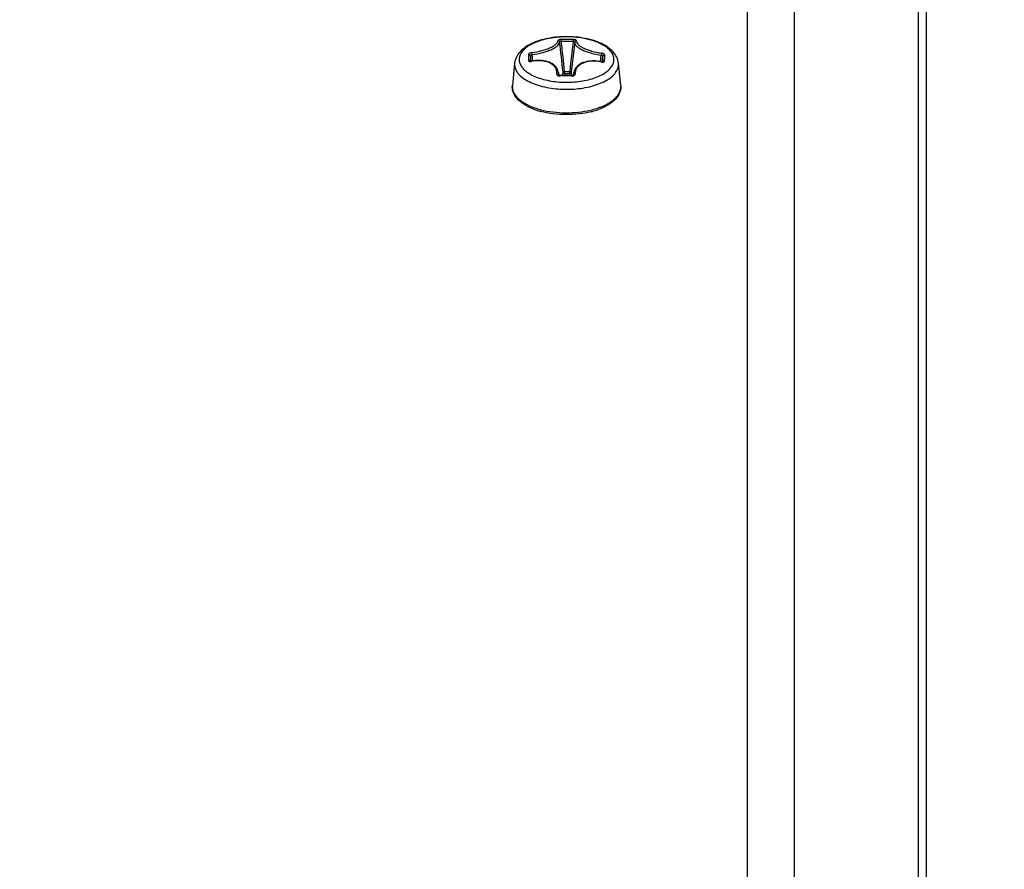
# Model space of a CAD drawing. Header units: millimetres. Extents: x 0 to 420, y 0 to 297.
# Tile 287 of 502: x 270.45 to 276.77, y 244.24 to 249.69. Entities that reach past the tile are written whole.
import ezdxf

# ---------------------------------------------------------------- set-up
doc = ezdxf.new("R2010")
doc.units = ezdxf.units.MM
doc.header["$LTSCALE"] = 23.1
doc.layers.get('0').update_dxf_attribs({"linetype": 'CONTINUOUS'})
doc.layers.add('DIM_PILOTEES', color=7, linetype='CONTINUOUS')
doc.styles.add('TEXTSTYLE_2', font='txt', dxfattribs={"width": 0.97619})
doc.styles.add('TEXTSTYLE_4', font='txt', dxfattribs={"width": 0.785714})
doc.styles.add('TEXTSTYLE_6', font='txt', dxfattribs={"width": 1.178571})
doc.dimstyles.new('DIMSTYLE_1', dxfattribs={"dimtxt": 2.5, "dimasz": 0.1875, "dimexe": 0.125, "dimexo": 0.0625, "dimgap": 1.25, "dimtad": 0, "dimtih": 1, "dimtoh": 1, "dimdsep": 46, "dimtxsty": 'TEXTSTYLE_2', "dimblk": '_FILLED', "dimblk1": '_FILLED', "dimblk2": '_FILLED', "dimcen": 0.09, "dimazin": 2, "dimtfac": 1, "dimtofl": 0, "dimtmove": 0, "dimatfit": 3, "dimldrblk": '_FILLED', "dimfxl": 1, "dimtolj": 1, "dimarcsym": 0})
doc.dimstyles.new('DIMSTYLE_3', dxfattribs={"dimtxt": 2.5, "dimasz": 0.1875, "dimexe": 0.125, "dimexo": 0.0625, "dimgap": 1.25, "dimtad": 0, "dimtih": 1, "dimtoh": 1, "dimdsep": 46, "dimtxsty": 'TEXTSTYLE_4', "dimblk": '_FILLED', "dimblk1": '_FILLED', "dimblk2": '_FILLED', "dimcen": 0.09, "dimazin": 2, "dimtfac": 1, "dimtofl": 0, "dimtmove": 0, "dimatfit": 3, "dimldrblk": '_FILLED', "dimfxl": 1, "dimtolj": 1, "dimarcsym": 0})
doc.dimstyles.new('DIMSTYLE_5', dxfattribs={"dimtxt": 2.5, "dimasz": 0.1875, "dimexe": 0.125, "dimexo": 0.0625, "dimgap": 1.25, "dimtad": 0, "dimtih": 1, "dimtoh": 1, "dimdsep": 46, "dimtxsty": 'TEXTSTYLE_6', "dimblk": '_FILLED', "dimblk1": '_FILLED', "dimblk2": '_FILLED', "dimcen": 0.09, "dimazin": 2, "dimtfac": 1, "dimtofl": 0, "dimtmove": 0, "dimatfit": 3, "dimldrblk": '_FILLED', "dimfxl": 1, "dimtolj": 1, "dimarcsym": 0})

# ---------------------------------------------------------------- blocks, each defined once
blk = doc.blocks.new('_FILLED')
at = {"color": 0, "linetype": 'BYBLOCK'}
blk.add_solid([(0, 0), (-1, 0.167), (-1, -0.167)], dxfattribs=at)
blk = doc.blocks.new('*D0')
at = {"layer": 'DIM_PILOTEES', "color": 2, "linetype": 'CONTINUOUS'}
for p, q in [((218.8808, 254.2086), (215.0951, 254.2086)), ((215.2201, 254.2086), (215.2201, 191.7537)), ((273.8528, 254.2086), (218.8808, 254.2086)), ((215.2201, 129.4471), (215.2201, 186.7537)), ((218.8808, 129.4471), (215.0951, 129.4471)), ((273.8782, 129.4471), (218.8808, 129.4471))]:
    blk.add_line(p, q, dxfattribs=at)
at = {"layer": 'DIM_PILOTEES', "color": 2, "linetype": 'CONTINUOUS', "xscale": 0.1875, "yscale": 0.1875, "zscale": 0.1875}
for p, rotation in [((215.2201, 254.2086), 90), ((215.2201, 129.4471), 270)]:
    blk.add_blockref('_FILLED', p, dxfattribs=dict(at, rotation=rotation))
at = {"layer": 'DIM_PILOTEES', "color": 2, "linetype": 'CONTINUOUS', "insert": (215.2201, 190.5037), "char_height": 2.5, "width": 10.982143, "attachment_point": 2, "line_spacing_factor": 0.9, "style": 'TEXTSTYLE_2'}
blk.add_mtext('{\\ftxt;\\W0.0001;\\H0.0001;\\~}{\\ftxt;\\W2.9285714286;\\H2.5; }{\\ftxt;\\W0.0001;\\H0.0001;\\~}', dxfattribs=at)
blk = doc.blocks.new('*D2')
at = {"layer": 'DIM_PILOTEES', "color": 2, "linetype": 'CONTINUOUS'}
for p, q in [((268.2466, 264.6125), (268.2466, 265.9875)), ((276.2711, 264.6125), (276.2711, 265.9875)), ((268.2466, 265.8625), (262.7046, 265.8625)), ((276.2711, 265.8625), (276.7711, 265.8625)), ((268.2466, 226.5583), (268.2466, 264.6125)), ((276.2711, 203.2051), (276.2711, 264.6125))]:
    blk.add_line(p, q, dxfattribs=at)
at = {"layer": 'DIM_PILOTEES', "color": 2, "linetype": 'CONTINUOUS', "xscale": 0.1875, "yscale": 0.1875, "zscale": 0.1875}
blk.add_blockref('_FILLED', (268.2466, 265.8625), dxfattribs=at)
at = {"layer": 'DIM_PILOTEES', "color": 2, "linetype": 'CONTINUOUS', "xscale": 0.1875, "yscale": 0.1875, "zscale": 0.1875, "rotation": 180}
blk.add_blockref('_FILLED', (276.2711, 265.8625), dxfattribs=at)
at = {"layer": 'DIM_PILOTEES', "color": 2, "linetype": 'CONTINUOUS', "insert": (261.4546, 267.1125), "char_height": 2.5, "width": 5.892857, "attachment_point": 3, "line_spacing_factor": 0.9, "style": 'TEXTSTYLE_4'}
blk.add_mtext('{\\ftxt;\\W0.0001;\\H0.0001;\\~}{\\ftxt;\\W1.5714285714;\\H2.5; }{\\ftxt;\\W0.0001;\\H0.0001;\\~}', dxfattribs=at)
blk = doc.blocks.new('*D8')
at = {"layer": 'DIM_PILOTEES', "color": 2, "linetype": 'CONTINUOUS'}
for p, q in [((226.3883, 276.7141), (226.3883, 278.0891)), ((276.2211, 276.7141), (276.2211, 278.0891)), ((226.3883, 277.9641), (248.9616, 277.9641)), ((276.2211, 277.9641), (257.3545, 277.9641)), ((226.3883, 206.2157), (226.3883, 276.7141)), ((276.2211, 241.6204), (276.2211, 276.7141))]:
    blk.add_line(p, q, dxfattribs=at)
at = {"layer": 'DIM_PILOTEES', "color": 2, "linetype": 'CONTINUOUS', "xscale": 0.1875, "yscale": 0.1875, "zscale": 0.1875, "rotation": 180}
blk.add_blockref('_FILLED', (226.3883, 277.9641), dxfattribs=at)
at = {"layer": 'DIM_PILOTEES', "color": 2, "linetype": 'CONTINUOUS', "xscale": 0.1875, "yscale": 0.1875, "zscale": 0.1875}
blk.add_blockref('_FILLED', (276.2211, 277.9641), dxfattribs=at)
at = {"layer": 'DIM_PILOTEES', "color": 2, "linetype": 'CONTINUOUS', "insert": (253.158, 279.2141), "char_height": 2.5, "width": 8.839286, "attachment_point": 2, "line_spacing_factor": 0.9, "style": 'TEXTSTYLE_6'}
blk.add_mtext('{\\ftxt;\\W0.0001;\\H0.0001;\\~}{\\ftxt;\\W2.3571428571;\\H2.5; }{\\ftxt;\\W0.0001;\\H0.0001;\\~}', dxfattribs=at)

msp = doc.modelspace()

# ---------------------------------------------------------------- linework, layer by layer
at = {"color": 7, "linetype": 'CONTINUOUS'}
for p, q in [((275.1211, 254.072), (275.1211, 175.172)), ((275.4211, 254.072), (275.4211, 175.172)), ((274.0041, 249.5643), (274.0035, 249.5509)), ((274.0133, 249.5469), (274.0071, 249.4951)), ((274.0136, 249.5489), (274.0133, 249.5469)), ((274.0138, 249.5498), (274.0136, 249.5489)), ((273.744, 249.4267), (273.7397, 249.4679)), ((274.007, 249.4949), (274.0071, 249.4951)), ((273.6277, 249.4124), (273.6133, 249.2688)), ((273.6277, 249.4124), (273.6273, 249.4078)), ((273.727, 249.4257), (273.7265, 249.4258)), ((273.7277, 249.4255), (273.727, 249.4257)), ((273.7287, 249.4253), (273.7277, 249.4255)), ((273.7278, 249.4255), (273.7278, 249.4258)), ((273.7299, 249.4251), (273.7287, 249.4253)), ((273.729, 249.4235), (273.7338, 249.4237)), ((273.733, 249.4251), (273.7292, 249.4601)), ((273.7314, 249.4251), (273.7299, 249.4251)), ((273.7331, 249.4251), (273.7314, 249.4251)), ((273.7349, 249.4253), (273.7331, 249.4251)), ((273.7366, 249.4256), (273.7349, 249.4253)), ((273.7487, 249.4275), (273.7366, 249.4256)), ((273.7366, 249.4241), (273.7366, 249.4256)), ((273.7369, 249.4242), (273.7366, 249.4241)), ((273.7369, 249.4242), (273.7366, 249.4241)), ((273.7627, 249.4291), (273.7487, 249.4275)), ((273.7764, 249.4298), (273.7627, 249.4291)), ((273.79, 249.4298), (273.7764, 249.4298)), ((273.8031, 249.4289), (273.79, 249.4298)), ((273.8159, 249.4273), (273.8031, 249.4289)), ((273.8281, 249.4249), (273.8159, 249.4273)), ((273.8397, 249.4218), (273.8281, 249.4249)), ((273.8507, 249.4179), (273.8397, 249.4218)), ((273.8609, 249.4132), (273.8507, 249.4179)), ((273.8703, 249.4079), (273.8609, 249.4132)), ((273.8787, 249.402), (273.8703, 249.4079)), ((273.8862, 249.3955), (273.8787, 249.402)), ((274.0479, 249.4065), (274.0391, 249.4007)), ((274.0577, 249.4116), (274.0479, 249.4065)), ((274.0682, 249.416), (274.0577, 249.4116)), ((274.0795, 249.4197), (274.0682, 249.416)), ((274.0914, 249.4226), (274.0795, 249.4197)), ((274.1039, 249.4248), (274.0914, 249.4226)), ((274.1168, 249.4262), (274.1039, 249.4248)), ((274.1301, 249.4268), (274.1168, 249.4262)), ((274.1437, 249.4266), (274.1301, 249.4268)), ((274.1576, 249.4256), (274.1437, 249.4266)), ((274.1715, 249.4238), (274.1576, 249.4256)), ((274.185, 249.4213), (274.1715, 249.4238)), ((274.1797, 249.4223), (274.1842, 249.4639)), ((274.1833, 249.4202), (274.1835, 249.4216)), ((274.1868, 249.4211), (274.185, 249.4213)), ((274.1886, 249.421), (274.1868, 249.4211)), ((274.1902, 249.4211), (274.1886, 249.421)), ((274.1915, 249.4212), (274.1902, 249.4211)), ((274.1903, 249.4211), (274.1944, 249.456)), ((274.1903, 249.4211), (274.1944, 249.456)), ((274.1926, 249.4214), (274.1915, 249.4212)), ((274.1935, 249.4216), (274.1926, 249.4214)), ((274.1931, 249.422), (274.193, 249.4215)), ((274.1931, 249.422), (274.193, 249.4215)), ((274.194, 249.4218), (274.1935, 249.4216)), ((274.1943, 249.4219), (274.194, 249.4218)), ((274.1943, 249.4219), (274.1943, 249.4219)), ((274.3088, 249.2688), (274.2944, 249.4124)), ((273.8927, 249.3884), (273.8862, 249.3955)), ((273.8982, 249.3809), (273.8927, 249.3884)), ((273.9026, 249.3728), (273.8982, 249.3809)), ((273.9058, 249.3644), (273.9026, 249.3728)), ((273.908, 249.3556), (273.9058, 249.3644)), ((273.9085, 249.3519), (273.908, 249.3556)), ((273.9085, 249.3519), (273.9106, 249.3343)), ((273.9486, 249.3472), (273.9487, 249.3598)), ((273.9486, 249.3472), (273.981, 249.3469)), ((273.9487, 249.3598), (273.9811, 249.3595)), ((273.981, 249.3469), (273.9811, 249.3595)), ((274.0057, 249.3474), (274.0041, 249.3341)), ((274.007, 249.3549), (274.0057, 249.3473)), ((274.0097, 249.3636), (274.007, 249.3549)), ((274.0134, 249.372), (274.0097, 249.3636)), ((274.0183, 249.3799), (274.0134, 249.372)), ((274.0242, 249.3874), (274.0183, 249.3799)), ((274.0312, 249.3944), (274.0242, 249.3874)), ((274.0391, 249.4007), (274.0312, 249.3944)), ((273.9085, 249.3357), (273.9084, 249.3358)), ((273.9086, 249.3356), (273.9085, 249.3365)), ((273.9089, 249.3353), (273.9085, 249.3357)), ((273.9094, 249.3349), (273.9089, 249.3353)), ((273.9102, 249.3345), (273.9094, 249.3349)), ((273.9111, 249.334), (273.9102, 249.3345)), ((273.9123, 249.3336), (273.9111, 249.334)), ((273.9136, 249.3333), (273.9123, 249.3336)), ((273.9151, 249.333), (273.9136, 249.3333)), ((273.9167, 249.3329), (273.9151, 249.333)), ((273.9182, 249.3329), (273.9167, 249.3329)), ((273.9298, 249.333), (273.9182, 249.3329)), ((273.9433, 249.3331), (273.9298, 249.333)), ((273.9567, 249.333), (273.9433, 249.3331)), ((273.9702, 249.3328), (273.9567, 249.333)), ((273.9837, 249.3325), (273.9702, 249.3328)), ((273.9951, 249.3322), (273.9837, 249.3325)), ((273.9966, 249.3322), (273.9951, 249.3322)), ((273.9982, 249.3323), (273.9966, 249.3322)), ((273.9998, 249.3325), (273.9982, 249.3323)), ((274.0012, 249.3329), (273.9998, 249.3325)), ((274.0025, 249.3333), (274.0012, 249.3329)), ((274.0035, 249.3338), (274.0025, 249.3333)), ((274.0044, 249.3343), (274.0035, 249.3338)), ((274.005, 249.3347), (274.0044, 249.3343)), ((274.0053, 249.335), (274.005, 249.3347)), ((274.0053, 249.335), (274.0054, 249.3357)), ((274.0055, 249.3352), (274.0053, 249.335)), ((273.6129, 249.2631), (273.6133, 249.2688)), ((273.6133, 249.2688), (273.613, 249.2641)), ((274.3088, 249.2688), (274.3092, 249.2558))]:
    msp.add_line(p, q, dxfattribs=at)
for centre, radius, start, end in [((259.2592, 247.7968), 14.7619, 6.06035, 6.81939), ((273.9541, 248.2717), 1.2936, 87.7868, 91.19617), ((273.954, 248.269), 1.2828, 87.78929, 91.19865), ((259.8536, 247.8726), 14.1734, 6.02286, 6.80307), ((288.0051, 247.8183), 14.1084, 172.94593, 173.72854), ((275.5819, 249.3783), 1.8668, 177.24621, 177.79624), ((289.4245, 247.6484), 15.5277, 173.17044, 173.69048), ((275.9253, 249.3654), 2.2105, 177.80383, 178.29629), ((275.8809, 249.3597), 2.1541, 177.80178, 178.24119), ((275.5582, 249.372), 1.8312, 177.24144, 177.79761), ((273.7293, 249.4631), 0.0396, 276.41564, 280.56945), ((274.1914, 249.4596), 0.0402, 258.42456, 260.4371), ((274.1913, 249.4588), 0.0395, 260.43335, 262.59295), ((270.1057, 249.5958), 4.0911, 357.56492, 357.79204), ((270.7371, 249.5718), 3.4592, 357.78688, 358.08123), ((269.9512, 249.6099), 4.2577, 357.53456, 357.79029), ((270.6821, 249.582), 3.5263, 357.78667, 358.07779), ((274.2178, 249.4048), 0.077, 357.80476, 5.70129), ((274.0707, 249.3397), 0.0654, 173.30271, 183.50713), ((273.9135, 249.3361), 0.00498, 174.90511, 183.83758), ((273.9611, 249.92), 0.6301, 265.8754, 273.45184), ((273.9277, 249.3309), 0.00963, 168.54212, 182.81335), ((273.9437, 247.8797), 1.451, 87.97505, 91.01438), ((273.846, 249.3354), 0.1491, 357.84581, 358.76343), ((274.049, 249.3635), 0.0594, 210.07729, 211.66139), ((274.0005, 249.3355), 0.00495, 356.23147, 2.19979), ((273.6929, 249.261), 0.0799, 177.79343, 178.4626), ((273.9611, 249.9382), 0.6934, 266.70494, 272.68479), ((274.2291, 249.261), 0.0801, 356.2933, 357.79284), ((273.9204, 249.5704), 0.4839, 250.76377, 254.11181), ((273.9292, 249.6008), 0.5156, 254.09624, 254.81621), ((273.9316, 249.6096), 0.5247, 254.81495, 255.11031), ((273.9322, 249.6416), 0.5449, 255.40133, 255.61771), ((273.9883, 249.618), 0.5334, 284.24608, 284.88422), ((273.9905, 249.6096), 0.5247, 284.8851, 285.19641), ((274.003, 249.5659), 0.4793, 285.1217, 289.25359)]:
    msp.add_arc(centre, radius, start, end, dxfattribs=at)
for points, knots in [([(274.2944, 249.4124), (274.2931, 249.4258), (274.2851, 249.4525), (274.2605, 249.4872), (274.2261, 249.5162), (274.1838, 249.5399), (274.1347, 249.5587), (274.0604, 249.5774), (273.961, 249.5863), (273.8617, 249.5774), (273.7874, 249.5587), (273.7383, 249.5399), (273.696, 249.5162), (273.6616, 249.4872), (273.637, 249.4525), (273.629, 249.4258), (273.6277, 249.4124)], [0, 0, 0, 0, 0.049832, 0.101193, 0.155966, 0.215691, 0.280842, 0.350888, 0.500005, 0.649122, 0.719167, 0.784316, 0.844039, 0.89881, 0.950167, 1, 1, 1, 1]), ([(274.265, 249.433), (274.2654, 249.4426), (274.2618, 249.4632), (274.2442, 249.4914), (274.2161, 249.5167), (274.1788, 249.5388), (274.1334, 249.5569), (274.0625, 249.5755), (273.9665, 249.5849), (273.87, 249.5772), (273.798, 249.5598), (273.7513, 249.5425), (273.7123, 249.5211), (273.6825, 249.4964), (273.6628, 249.4687), (273.6574, 249.4481), (273.6571, 249.4384)], [0, 0, 0, 0, 0.039698, 0.083602, 0.13474, 0.194185, 0.261584, 0.335674, 0.495954, 0.657137, 0.732291, 0.801068, 0.862069, 0.914739, 0.959836, 1, 1, 1, 1]), ([(273.7388, 249.4806), (273.7604, 249.4835), (273.7921, 249.4897), (273.8319, 249.5018), (273.8576, 249.5121), (273.8761, 249.5216), (273.8881, 249.5298), (273.8992, 249.5389), (273.9073, 249.5498), (273.9063, 249.558)], [0, 0, 0, 0, 0.340374, 0.5013, 0.646983, 0.771753, 0.825072, 0.872001, 1, 1, 1, 1]), ([(273.7397, 249.4679), (273.7626, 249.4707), (273.7961, 249.477), (273.8381, 249.4896), (273.8653, 249.5003), (273.8877, 249.512), (273.9043, 249.5242), (273.9148, 249.5364), (273.9172, 249.5458), (273.9167, 249.5497)], [0, 0, 0, 0, 0.338215, 0.498008, 0.642712, 0.766833, 0.866807, 0.942433, 1, 1, 1, 1]), ([(273.9271, 249.565), (273.9244, 249.5649), (273.9193, 249.5645), (273.9135, 249.5633), (273.9097, 249.5618), (273.9075, 249.5605), (273.9062, 249.5589), (273.9063, 249.558)], [0, 0, 0, 0, 0.35255, 0.657404, 0.778842, 0.875364, 1, 1, 1, 1]), ([(273.9063, 249.558), (273.9087, 249.5581), (273.9138, 249.5566), (273.9164, 249.552), (273.9167, 249.5497)], [0, 0, 0, 0, 0.508424, 1, 1, 1, 1]), ([(273.9272, 249.5516), (273.9247, 249.5517), (273.9213, 249.5515), (273.9179, 249.5509), (273.9167, 249.55), (273.9167, 249.5497)], [0, 0, 0, 0, 0.680386, 0.89497, 1, 1, 1, 1]), ([(273.9271, 249.565), (273.927, 249.5632), (273.9271, 249.5588), (273.9271, 249.5543), (273.9272, 249.5516)], [0, 0, 0, 0, 0.395367, 1, 1, 1, 1]), ([(274.0127, 249.5499), (274.0116, 249.5504), (274.0084, 249.5509), (274.0053, 249.551), (274.0035, 249.5509)], [0, 0, 0, 0, 0.40955, 1, 1, 1, 1]), ([(274.024, 249.5569), (274.0243, 249.5578), (274.0232, 249.5595), (274.0211, 249.5608), (274.0175, 249.5624), (274.0117, 249.5637), (274.0067, 249.5642), (274.0041, 249.5643)], [0, 0, 0, 0, 0.122469, 0.216836, 0.336793, 0.642019, 1, 1, 1, 1]), ([(274.0136, 249.549), (274.0136, 249.5491), (274.0135, 249.5495), (274.0131, 249.5497), (274.0127, 249.5499)], [0, 0, 0, 0, 0.187747, 1, 1, 1, 1]), ([(274.0133, 249.5469), (274.0128, 249.543), (274.015, 249.5337), (274.0251, 249.5215), (274.0409, 249.5093), (274.0624, 249.4976), (274.0886, 249.4867), (274.1293, 249.4737), (274.1619, 249.4671), (274.1842, 249.4639)], [0, 0, 0, 0, 0.058675, 0.134794, 0.234584, 0.358055, 0.501941, 0.661095, 1, 1, 1, 1]), ([(274.024, 249.5569), (274.0218, 249.5571), (274.0171, 249.5559), (274.0143, 249.5519), (274.0138, 249.5498)], [0, 0, 0, 0, 0.508143, 1, 1, 1, 1]), ([(274.024, 249.5569), (274.0232, 249.5535), (274.0244, 249.5448), (274.0334, 249.5331), (274.0481, 249.5215), (274.0683, 249.5101), (274.0934, 249.4995), (274.1221, 249.49), (274.1532, 249.4822), (274.1746, 249.4782), (274.1855, 249.4766)], [0, 0, 0, 0, 0.056234, 0.129317, 0.227103, 0.350034, 0.494764, 0.65581, 0.826552, 1, 1, 1, 1]), ([(273.7388, 249.4806), (273.7361, 249.4802), (273.7309, 249.479), (273.7241, 249.4761), (273.7192, 249.4727), (273.7172, 249.4694), (273.7172, 249.468)], [0, 0, 0, 0, 0.313519, 0.603592, 0.836156, 1, 1, 1, 1]), ([(273.7172, 249.468), (273.7198, 249.4685), (273.7255, 249.4675), (273.7289, 249.4626), (273.7292, 249.4601)], [0, 0, 0, 0, 0.518798, 1, 1, 1, 1]), ([(273.7397, 249.4679), (273.7371, 249.4673), (273.7329, 249.4657), (273.7292, 249.4619), (273.7292, 249.4601)], [0, 0, 0, 0, 0.589144, 1, 1, 1, 1]), ([(273.7388, 249.4806), (273.7384, 249.4788), (273.7387, 249.4745), (273.7392, 249.4703), (273.7397, 249.4679)], [0, 0, 0, 0, 0.424804, 1, 1, 1, 1]), ([(274.1855, 249.4766), (274.1857, 249.4748), (274.1853, 249.4705), (274.1847, 249.4663), (274.1842, 249.4639)], [0, 0, 0, 0, 0.424916, 1, 1, 1, 1]), ([(274.2063, 249.4637), (274.2064, 249.4651), (274.2047, 249.4684), (274.2, 249.4719), (274.1933, 249.475), (274.1882, 249.4762), (274.1855, 249.4766)], [0, 0, 0, 0, 0.16253, 0.392704, 0.682848, 1, 1, 1, 1]), ([(273.6273, 249.4078), (273.627, 249.3979), (273.6304, 249.3769), (273.6471, 249.3478), (273.6742, 249.3213), (273.7104, 249.2978), (273.7548, 249.2779), (273.825, 249.2562), (273.882, 249.2482), (273.9212, 249.2459)], [0, 0, 0, 0, 0.081716, 0.171056, 0.273843, 0.392519, 0.526924, 0.675177, 1, 1, 1, 1]), ([(273.6571, 249.4384), (273.6567, 249.4296), (273.6597, 249.4109), (273.6743, 249.3849), (273.6979, 249.3611), (273.7297, 249.3399), (273.7687, 249.3218), (273.8306, 249.3019), (273.881, 249.2941), (273.9157, 249.2915)], [0, 0, 0, 0, 0.082266, 0.171908, 0.274658, 0.393025, 0.527001, 0.674891, 1, 1, 1, 1]), ([(273.7158, 249.4311), (273.7157, 249.4301), (273.7164, 249.4278), (273.7195, 249.4253), (273.7238, 249.4238), (273.7272, 249.4235), (273.729, 249.4235)], [0, 0, 0, 0, 0.186493, 0.402474, 0.674172, 1, 1, 1, 1]), ([(273.7158, 249.4311), (273.718, 249.4315), (273.7227, 249.431), (273.7263, 249.4276), (273.7271, 249.4256)], [0, 0, 0, 0, 0.518319, 1, 1, 1, 1]), ([(273.8981, 249.3438), (273.8988, 249.3506), (273.8983, 249.3645), (273.8901, 249.3842), (273.8752, 249.401), (273.8545, 249.4142), (273.8291, 249.4234), (273.7894, 249.43), (273.7578, 249.4281), (273.7369, 249.4242)], [0, 0, 0, 0, 0.099016, 0.197686, 0.302887, 0.419499, 0.549339, 0.691506, 1, 1, 1, 1]), ([(273.9935, 249.2455), (274.0325, 249.2474), (274.0895, 249.2548), (274.16, 249.2752), (274.2051, 249.2944), (274.2424, 249.3171), (274.2708, 249.3428), (274.2894, 249.3712), (274.2944, 249.392), (274.2948, 249.4018)], [0, 0, 0, 0, 0.32201, 0.469932, 0.604723, 0.724361, 0.828362, 0.918575, 1, 1, 1, 1]), ([(273.999, 249.2911), (274.0336, 249.2931), (274.0841, 249.3003), (274.1465, 249.3192), (274.1862, 249.3366), (274.2191, 249.3571), (274.244, 249.3803), (274.2603, 249.4057), (274.2647, 249.4242), (274.265, 249.433)], [0, 0, 0, 0, 0.322344, 0.469957, 0.604366, 0.723715, 0.827655, 0.918105, 1, 1, 1, 1]), ([(274.1833, 249.4202), (274.1623, 249.4245), (274.1214, 249.4277), (274.0725, 249.4174), (274.0423, 249.3996), (274.0262, 249.3831), (274.0168, 249.3636), (274.0154, 249.3496), (274.0158, 249.3427)], [0, 0, 0, 0, 0.306488, 0.57875, 0.696714, 0.80306, 0.902012, 1, 1, 1, 1]), ([(274.1944, 249.456), (274.1944, 249.4578), (274.1909, 249.4617), (274.1868, 249.4633), (274.1842, 249.4639)], [0, 0, 0, 0, 0.407535, 1, 1, 1, 1]), ([(274.1862, 249.4197), (274.1878, 249.4195), (274.19, 249.4193), (274.1922, 249.4194), (274.1927, 249.4194)], [0, 0, 0, 0, 0.758673, 1, 1, 1, 1]), ([(274.1927, 249.4194), (274.1944, 249.4195), (274.1974, 249.4199), (274.2013, 249.4214), (274.2041, 249.4237), (274.2049, 249.4258), (274.2049, 249.4268)], [0, 0, 0, 0, 0.320741, 0.590633, 0.80965, 1, 1, 1, 1]), ([(274.2049, 249.4268), (274.2027, 249.4272), (274.198, 249.4268), (274.1945, 249.4236), (274.1936, 249.4217)], [0, 0, 0, 0, 0.519785, 1, 1, 1, 1]), ([(274.2063, 249.4637), (274.2037, 249.4642), (274.198, 249.4633), (274.1947, 249.4584), (274.1944, 249.456)], [0, 0, 0, 0, 0.520017, 1, 1, 1, 1]), ([(273.8981, 249.3438), (273.8978, 249.3415), (273.8997, 249.3362), (273.9044, 249.3334), (273.907, 249.3324)], [0, 0, 0, 0, 0.446398, 1, 1, 1, 1]), ([(273.8981, 249.3438), (273.9005, 249.3438), (273.9051, 249.3426), (273.9082, 249.3386), (273.9085, 249.3365)], [0, 0, 0, 0, 0.538935, 1, 1, 1, 1]), ([(273.9295, 249.333), (273.9307, 249.3347), (273.935, 249.3416), (273.9378, 249.3494), (273.9386, 249.3553)], [0, 0, 0, 0, 0.265613, 1, 1, 1, 1]), ([(273.9487, 249.3598), (273.9464, 249.3596), (273.9431, 249.3589), (273.9398, 249.3571), (273.9387, 249.3559), (273.9386, 249.3553)], [0, 0, 0, 0, 0.616523, 0.845392, 1, 1, 1, 1]), ([(273.9486, 249.3472), (273.9462, 249.3472), (273.9415, 249.3488), (273.9389, 249.3532), (273.9386, 249.3553)], [0, 0, 0, 0, 0.520164, 1, 1, 1, 1]), ([(273.9444, 249.3331), (273.9449, 249.3342), (273.9468, 249.3387), (273.9481, 249.3435), (273.9486, 249.3472)], [0, 0, 0, 0, 0.257199, 1, 1, 1, 1]), ([(273.981, 249.3469), (273.9833, 249.3469), (273.988, 249.3484), (273.9906, 249.3527), (273.9909, 249.3549)], [0, 0, 0, 0, 0.520949, 1, 1, 1, 1]), ([(273.981, 249.3469), (273.981, 249.3457), (273.9815, 249.3408), (273.9828, 249.336), (273.9841, 249.3325)], [0, 0, 0, 0, 0.2459, 1, 1, 1, 1]), ([(273.9909, 249.3549), (273.9908, 249.3562), (273.9869, 249.3586), (273.9835, 249.3593), (273.9811, 249.3595)], [0, 0, 0, 0, 0.37226, 1, 1, 1, 1]), ([(273.9909, 249.3549), (273.991, 249.3531), (273.9919, 249.3457), (273.9947, 249.3386), (273.9975, 249.3337)], [0, 0, 0, 0, 0.241754, 1, 1, 1, 1]), ([(274.0158, 249.3427), (274.0134, 249.3428), (274.0088, 249.3417), (274.0057, 249.3377), (274.0054, 249.3357)], [0, 0, 0, 0, 0.540637, 1, 1, 1, 1]), ([(274.0068, 249.3318), (274.0094, 249.3328), (274.0138, 249.3354), (274.0159, 249.3405), (274.0158, 249.3427)], [0, 0, 0, 0, 0.552914, 1, 1, 1, 1]), ([(273.907, 249.3324), (273.9078, 249.332), (273.9114, 249.3308), (273.9152, 249.3304), (273.9181, 249.3305)], [0, 0, 0, 0, 0.238604, 1, 1, 1, 1]), ([(273.995, 249.3298), (273.9961, 249.3297), (274.0001, 249.3298), (274.0041, 249.3306), (274.0068, 249.3318)], [0, 0, 0, 0, 0.259554, 1, 1, 1, 1]), ([(273.7609, 249.1135), (273.7398, 249.1209), (273.7011, 249.1377), (273.6525, 249.1719), (273.6246, 249.208), (273.614, 249.2394), (273.6126, 249.2553), (273.6129, 249.2631)], [0, 0, 0, 0, 0.299982, 0.561, 0.788642, 0.895275, 1, 1, 1, 1]), ([(273.613, 249.2631), (273.6128, 249.2555), (273.6146, 249.2398), (273.6241, 249.2171), (273.6397, 249.1955), (273.6698, 249.1671), (273.7218, 249.1371), (273.7689, 249.1211), (273.7949, 249.1143)], [0, 0, 0, 0, 0.090691, 0.186201, 0.290835, 0.407314, 0.679098, 1, 1, 1, 1]), ([(274.1158, 249.1115), (274.1422, 249.1178), (274.1905, 249.1329), (274.2443, 249.1617), (274.2765, 249.1892), (274.2938, 249.2103), (274.3052, 249.2325), (274.3085, 249.2482), (274.309, 249.2558)], [0, 0, 0, 0, 0.319102, 0.591879, 0.709362, 0.814848, 0.910496, 1, 1, 1, 1]), ([(274.3092, 249.2558), (274.3089, 249.2482), (274.3064, 249.233), (274.2944, 249.2033), (274.2663, 249.1692), (274.2189, 249.1367), (274.1815, 249.1206), (274.1611, 249.1135)], [0, 0, 0, 0, 0.104329, 0.21107, 0.43985, 0.701313, 1, 1, 1, 1]), ([(274.1196, 249.101), (274.0938, 249.0945), (274.04, 249.0849), (273.9578, 249.0805), (273.8758, 249.0857), (273.8223, 249.0957), (273.7968, 249.1025)], [0, 0, 0, 0, 0.245037, 0.500862, 0.756241, 1, 1, 1, 1]), ([(273.7969, 249.1138), (273.8222, 249.1073), (273.8749, 249.0977), (273.9558, 249.0926), (274.037, 249.0965), (274.0902, 249.1054), (274.1158, 249.1115)], [0, 0, 0, 0, 0.243477, 0.498607, 0.754451, 1, 1, 1, 1])]:
    msp.add_open_spline(points, degree=3, knots=knots, dxfattribs=at)
msp.add_open_spline([(273.9085, 249.3365), (273.9091, 249.3416), (273.9091, 249.3468), (273.9085, 249.3519)], degree=3, dxfattribs=at)

# ---------------------------------------------------------------- dimensions: what is measured, and where the dimension line sits
at = {"layer": 'DIM_PILOTEES', "color": 2, "linetype": 'CONTINUOUS'}
for base, p1, p2, angle, text, dimstyle, picture, middle in [((226.3883, 277.9641), (276.2211, 241.5579), (226.3883, 206.1532), 180, '{\\ftxt;\\W0.0001;\\H0.0001;\\~}{\\ftxt;\\W2.3571428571;\\H2.5; }{\\ftxt;\\W0.0001;\\H0.0001;\\~}', 'DIMSTYLE_5', '*D8', (250.2116, 276.7141)), ((215.2201, 254.2086), (273.9407, 129.4471), (273.9153, 254.2086), 90, '{\\ftxt;\\W0.0001;\\H0.0001;\\~}{\\ftxt;\\W2.9285714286;\\H2.5; }{\\ftxt;\\W0.0001;\\H0.0001;\\~}', 'DIMSTYLE_1', '*D0', (211.5594, 188.0037))]:
    dim = msp.add_linear_dim(base=base, p1=p1, p2=p2, angle=angle, text=text, dimstyle=dimstyle, dxfattribs=at)
    dim.commit()
    dim.dimension.update_dxf_attribs({"geometry": picture, "text_midpoint": middle, "dimtype": 160})
dim = msp.add_linear_dim(base=(276.2711, 265.8625), p1=(268.2466, 226.4958), p2=(276.2711, 203.1426), text='{\\ftxt;\\W0.0001;\\H0.0001;\\~}{\\ftxt;\\W1.5714285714;\\H2.5; }{\\ftxt;\\W0.0001;\\H0.0001;\\~}', dimstyle='DIMSTYLE_3', dxfattribs=at)
dim.commit()
dim.dimension.update_dxf_attribs({"geometry": '*D2', "text_midpoint": (257.526, 264.6125), "dimtype": 160})

doc.saveas('drawing.dxf')
